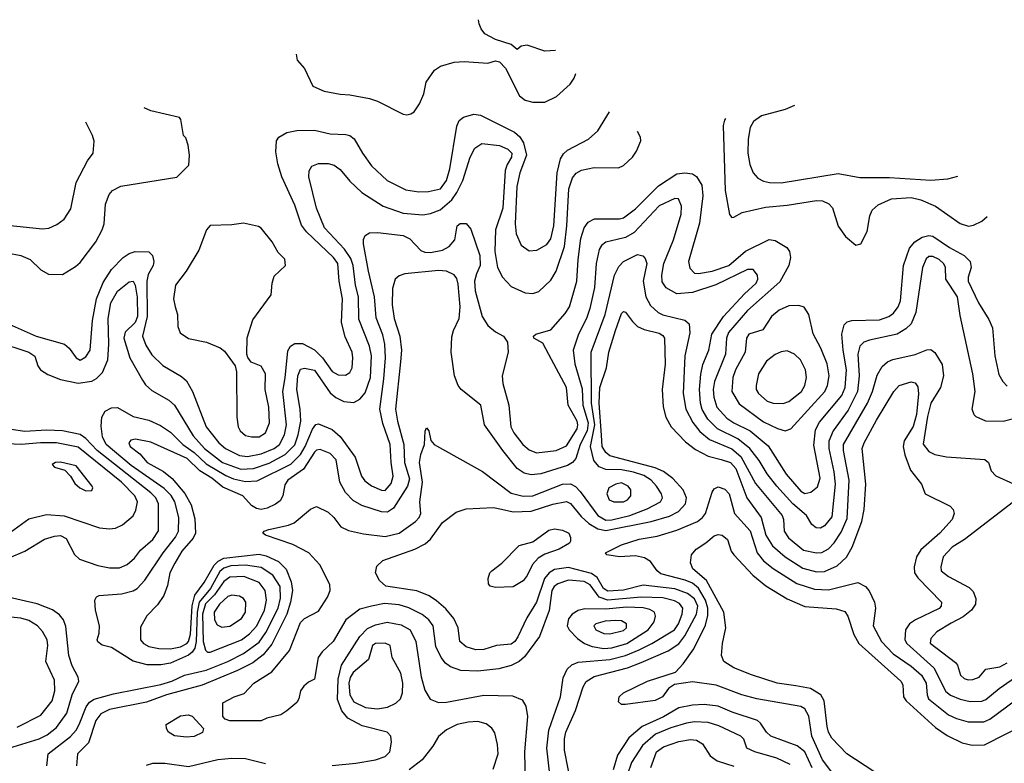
# Model space of a CAD drawing. Extents: x 997028 to 1115134, y 536408 to 618974.
# Tile 394 of 473: x 1056378 to 1061378, y 615108 to 618882. Entities that reach past the tile are written whole.
import ezdxf

# ---------------------------------------------------------------- set-up
doc = ezdxf.new("R2010")
doc.units = 0

msp = doc.modelspace()

# ---------------------------------------------------------------- linework, layer by layer
at = {"layer": '0CON10XD'}
for points in [[(1059099.1, 618726.3), (1059045, 618722.5), (1058955, 618752.5), (1058925, 618747.5), (1058905, 618730), (1058875, 618756.7), (1058795, 618782), (1058740.9, 618810.9), (1058722, 618835), (1058711.7, 618861.7), (1058708.8, 618882)], [(1057782.6, 618706.6), (1057787.3, 618677.3), (1057824.4, 618634.4), (1057867.5, 618545), (1057925, 618518.5), (1058005, 618504.6), (1058055, 618501.2), (1058155, 618481.5), (1058195, 618468.1), (1058325, 618402), (1058345, 618398.8), (1058365, 618403.8), (1058381.2, 618415), (1058408, 618455), (1058430, 618505), (1058443.1, 618565), (1058484.3, 618625), (1058515, 618646.5), (1058585, 618666.5), (1058635, 618670.5), (1058755, 618662), (1058795, 618673.3), (1058815, 618667.5), (1058846.1, 618636.1), (1058916.2, 618495), (1058945, 618474.2), (1058985, 618464.2), (1059045, 618463.8), (1059105, 618492), (1059174, 618555), (1059194.2, 618585), (1059202.3, 618608.7)], [(1056315, 617698.9), (1056385, 617685.3), (1056431.9, 617665), (1056485, 617611.9), (1056525, 617591.1), (1056595, 617588.6), (1056661.5, 617628.5), (1056685, 617650), (1056764.4, 617755), (1056797.5, 617815), (1056807.3, 617845), (1056814.6, 617945), (1056832.7, 617995), (1056848.9, 618015), (1056892.3, 618037.7), (1057177, 618083), (1057237, 618143), (1057240, 618195), (1057233.3, 618245), (1057221.7, 618281.7), (1057210, 618295), (1057197.5, 618375), (1057190, 618385), (1057045, 618419.2), (1057009.9, 618433.9)], [(1056325, 617336.2), (1056462.9, 617275), (1056605.6, 617235.6), (1056630.4, 617215), (1056664.8, 617164.8), (1056685, 617154.6), (1056715, 617170.5), (1056737.1, 617205), (1056747.9, 617355), (1056768.6, 617465), (1056802.2, 617547.8), (1056845, 617613.8), (1056904.3, 617675.7), (1056934.3, 617695.7), (1056965, 617705.4), (1057033.5, 617703.5), (1057052.2, 617685), (1057060.4, 617655), (1057056.2, 617635), (1057031, 617589), (1057023.9, 617555), (1057026.5, 617375), (1057001.9, 617275), (1057019.7, 617229.7), (1057050.1, 617180.1), (1057105, 617126.4), (1057200.2, 617070.2), (1057225, 617048.6), (1057256, 616995), (1057325.9, 616815), (1057389.7, 616735), (1057423.3, 616705), (1057495, 616670.4), (1057535, 616665.6), (1057605, 616677.6), (1057670, 616705), (1057697.5, 616725), (1057723.2, 616775), (1057733, 616825), (1057714.8, 616995), (1057726.3, 617063.7), (1057739.3, 617200.7), (1057754.4, 617225.6), (1057775, 617238.1), (1057815, 617239), (1057875, 617206.7), (1057916.2, 617166.2), (1057965, 617096.1), (1057995, 617079.3), (1058032.6, 617077.4), (1058055, 617090.6), (1058067.5, 617115), (1058070.9, 617165), (1058066.9, 617195), (1058031.5, 617271.5), (1058012, 617345), (1058017.4, 617465), (1058000.9, 617555), (1057993.9, 617645), (1057972.6, 617675), (1057835.2, 617805.2), (1057808.8, 617838.8), (1057775, 617940.8), (1057710, 618085), (1057689.6, 618149.6), (1057678.7, 618211.3), (1057683.2, 618266.8), (1057694.4, 618285.6), (1057735, 618309.2), (1057785, 618320), (1057875, 618320.9), (1057955, 618301.8), (1058035, 618299.5), (1058055, 618294.4), (1058077.4, 618277.4), (1058118.5, 618205), (1058165, 618140.6), (1058245, 618066.2), (1058338.9, 618018.9), (1058405, 618008.9), (1058455, 618009.7), (1058515, 618024), (1058545, 618066.4), (1058563.3, 618125), (1058597.9, 618342.1), (1058610, 618370), (1058632.3, 618387.7), (1058685, 618402.5), (1058717.9, 618397.9), (1058891.2, 618311.2), (1058917.7, 618287.7), (1058936.4, 618256.4), (1058952.2, 618195), (1058917.7, 618105), (1058902.2, 618035), (1058895.3, 617845), (1058899.2, 617795), (1058925, 617737.5), (1058965, 617709.4), (1059005, 617712.2), (1059055, 617741.5), (1059075, 617769.2), (1059091, 617835), (1059108, 618105), (1059124.3, 618175.7), (1059139.5, 618200.5), (1059160.4, 618219.6), (1059267.5, 618275), (1059315, 618317.5), (1059374.1, 618413.9)], [(1060312.9, 618446.3), (1060265, 618426.2), (1060145, 618393.6), (1060104.4, 618365), (1060088.5, 618335), (1060077.9, 618275), (1060076.1, 618205), (1060086.7, 618146.7), (1060103.9, 618103.9), (1060127.6, 618077.6), (1060155, 618062.5), (1060185.4, 618055.4), (1060245, 618054.7), (1060535, 618100.5), (1060645, 618081.2), (1060795, 618081.1), (1061005, 618067.3), (1061092.5, 618075), (1061141.8, 618088.3)], [(1056315, 617838.2), (1056495, 617820.5), (1056526.2, 617823.8), (1056567.2, 617842.8), (1056605, 617869.2), (1056638.3, 617921.7), (1056665.6, 618055), (1056722, 618165), (1056751.2, 618205), (1056756.2, 618265), (1056748.8, 618295), (1056714.6, 618362.7)], [(1059962.8, 618380), (1059957.3, 618372.7), (1059951.2, 618345), (1059961.1, 618015), (1059983.4, 617893.4), (1059995, 617878.8), (1060005, 617880), (1060046.9, 617903.1), (1060165, 617931.2), (1060275, 617940), (1060425, 617963.4), (1060455, 617961.8), (1060486.7, 617946.8), (1060506.4, 617926.4), (1060534.4, 617834.4), (1060571.7, 617781.7), (1060625, 617737.5), (1060650, 617745), (1060682.4, 617807.6), (1060695.9, 617885.9), (1060707.1, 617915), (1060738.3, 617941.7), (1060805, 617973.2), (1060905, 617979.7), (1060955, 617967.1), (1061029.4, 617935), (1061155, 617847.3), (1061196.4, 617833.6), (1061221.4, 617838.6), (1061265, 617859.4), (1061290.8, 617883)], [(1056259.1, 617249.1), (1056424.2, 617195), (1056454.5, 617174.5), (1056470, 617125), (1056484.2, 617105), (1056521.8, 617081.8), (1056585.6, 617055.6), (1056675, 617037.3), (1056745, 617048), (1056768.9, 617061.1), (1056799.1, 617090.9), (1056825.3, 617155.3), (1056831.6, 617235), (1056828.1, 617365), (1056841.3, 617445), (1056875, 617504.6), (1056935, 617551.5), (1056955, 617555.5), (1056965, 617534.2), (1056975, 617473.8), (1056977.4, 617375), (1056965, 617344.8), (1056914.6, 617295.4), (1056907.3, 617265), (1056938, 617165), (1057001.5, 617051.5), (1057017.8, 617027.8), (1057049.9, 616999.9), (1057135, 616950.4), (1057165, 616925.4), (1057259.4, 616769.4), (1057316.1, 616705), (1057408.2, 616635), (1057501.3, 616601.3), (1057565, 616604.6), (1057645, 616630.2), (1057725.7, 616674.3), (1057775, 616724.7), (1057793, 616775), (1057805.9, 616845), (1057802.6, 616905), (1057785.2, 617005), (1057791, 617075), (1057805, 617107.5), (1057825, 617112.9), (1057875, 617103.4), (1057955, 616988), (1057983.5, 616965), (1058025, 616944.1), (1058075, 616938.5), (1058105, 616956.2), (1058132.2, 616987.8), (1058159.2, 617065), (1058164.4, 617175), (1058154.8, 617225), (1058101.3, 617361.3), (1058098.8, 617475), (1058083.6, 617535), (1058072.5, 617635), (1058060.4, 617670.4), (1058027.7, 617717.7), (1057926.5, 617825), (1057885.3, 617925), (1057847.5, 618085), (1057848.8, 618115), (1057861.8, 618138.2), (1057895, 618152.1), (1057945, 618151.5), (1057975, 618142.9), (1058005, 618121.5), (1058055, 618062.7), (1058116.7, 618005), (1058225, 617935.4), (1058325, 617899.7), (1058425, 617891.8), (1058465, 617898.6), (1058513.6, 617916.4), (1058572.5, 617967.5), (1058598.9, 618005), (1058628.9, 618065), (1058666.1, 618183.9), (1058689.6, 618230.4), (1058726, 618254), (1058815, 618244.2), (1058857.5, 618225), (1058878.4, 618205), (1058876.2, 618185), (1058853.1, 618146.9), (1058844, 618116), (1058831.9, 617925), (1058794.4, 617815.6), (1058791.9, 617705), (1058805, 617623.8), (1058830, 617575), (1058875, 617528.1), (1058945, 617495.6), (1058985, 617491.5), (1059015, 617501.5), (1059075, 617559.4), (1059102, 617605), (1059145, 617731.2), (1059157.4, 617835), (1059167.1, 618022.9), (1059185, 618079.4), (1059205, 618102.5), (1059231.3, 618118.7), (1059295, 618131.3), (1059419.1, 618130.9), (1059445, 618141.4), (1059490.6, 618185), (1059511.4, 618215), (1059532.3, 618267.7), (1059530.8, 618285), (1059516.4, 618314.5)], [(1056515.5, 615095), (1056523.5, 615155), (1056636.8, 615243.2), (1056664.8, 615275), (1056680.6, 615305), (1056715.8, 615394.2), (1056732.9, 615417.1), (1056756.5, 615433.5), (1056855, 615460.8), (1057095, 615508.1), (1057151.4, 615525), (1057214.8, 615555.2), (1057325, 615580.3), (1057435.1, 615624.9), (1057515, 615665.2), (1057595, 615723), (1057628.3, 615771.7), (1057690.6, 615895), (1057702.4, 615945), (1057701.5, 616005), (1057663.1, 616063.1), (1057605, 616102.2), (1057525, 616112.4), (1057450.1, 616110.1), (1057415, 616098), (1057395, 616080.5), (1057346.6, 615995), (1057290.1, 615925), (1057279.5, 615875), (1057274.8, 615725), (1057267.3, 615692.7), (1057255, 615671.5), (1057235, 615655.8), (1057144.3, 615615.7), (1057095, 615606.6), (1057025, 615607.8), (1056955, 615625.3), (1056845, 615694.5), (1056798, 615708), (1056774.5, 615724.5), (1056771.4, 615735), (1056781.7, 615768.3), (1056784.4, 615805), (1056763.5, 615885), (1056760.8, 615935), (1056768, 615952), (1056781.4, 615958.6), (1056895, 615968.4), (1056955, 615983.5), (1056975, 615994.7), (1057013.4, 616036.6), (1057106.2, 616175), (1057169.8, 616255), (1057184.3, 616285), (1057185.7, 616355), (1057166.3, 616435), (1057147.4, 616467.4), (1057112.3, 616502.3), (1056945, 616619.9), (1056817.2, 616725), (1056799.6, 616765), (1056791.5, 616818.5), (1056795.4, 616864.6), (1056812.5, 616895), (1056845, 616911.5), (1056875, 616912.9), (1056955, 616868.6), (1057035, 616848.4), (1057092.8, 616822.8), (1057145, 616788.8), (1057206.6, 616725), (1057264.6, 616684.6), (1057325, 616627.7), (1057425, 616568.3), (1057465, 616552.1), (1057525, 616537.9), (1057585, 616540.6), (1057754.5, 616625.5), (1057805, 616675.2), (1057828.4, 616715), (1057865, 616803.2), (1057882.6, 616827.4), (1057895, 616831.2), (1057965, 616802), (1058005.5, 616765.5), (1058082.2, 616662.2), (1058114, 616565), (1058131.3, 616541.3), (1058165, 616515.4), (1058215, 616493.6), (1058235, 616491.8), (1058265, 616527.8), (1058275.8, 616565), (1058264.4, 616635), (1058260.5, 616725), (1058222.1, 616832.1), (1058206.6, 616905), (1058228.2, 617058.2), (1058236.2, 617165), (1058232.4, 617235), (1058221.8, 617281.8), (1058188, 617368), (1058180, 617475), (1058149.1, 617605), (1058124.6, 617745), (1058123.8, 617766.2), (1058132.6, 617787.4), (1058155, 617799.4), (1058195, 617801.5), (1058325, 617787.4), (1058359.5, 617769.5), (1058415, 617710.3), (1058435, 617701.8), (1058465, 617701), (1058525, 617711.8), (1058559.9, 617730.1), (1058588.1, 617765), (1058600, 617835), (1058615, 617846.7), (1058645, 617847.5), (1058668.7, 617818.7), (1058715.2, 617685), (1058717.5, 617635), (1058697.5, 617592.5), (1058687.3, 617555), (1058691.7, 617505), (1058726.1, 617376.1), (1058755, 617329.2), (1058795, 617297.1), (1058835.6, 617275.6), (1058856.2, 617245), (1058859.2, 617195), (1058828.1, 617075), (1058832.2, 617035), (1058861.8, 616925), (1058872.5, 616815), (1058888, 616785), (1058933.8, 616725), (1058965, 616698.7), (1059003.1, 616683.1), (1059102.5, 616695), (1059155, 616718.2), (1059208.9, 616805), (1059213.1, 616825), (1059209, 616845), (1059164.3, 616925), (1059155.2, 617015), (1059065, 617182), (1059035, 617240), (1058990, 617265), (1058987.5, 617275), (1059000, 617285), (1059075, 617308.6), (1059149, 617391), (1059169.7, 617425), (1059208.3, 617555), (1059214.4, 617665), (1059228.7, 617771.3), (1059245, 617825.7), (1059265.6, 617855), (1059298.2, 617871.8), (1059425, 617870.7), (1059445, 617876.3), (1059505, 617921.2), (1059621.6, 618038.4), (1059715, 618100.3), (1059755.4, 618105.4), (1059795, 618099.5), (1059815, 618086.5), (1059842.1, 618042.1), (1059847.2, 617987.2), (1059830.4, 617849.6)], [(1061485, 616871.6), (1061372.6, 616842.6), (1061285, 616844.4), (1061235, 616866.2), (1061225.8, 616875.8), (1061215.8, 616905.8), (1061230.9, 616995), (1061218.9, 617085), (1061155, 617380), (1061140.2, 617475), (1061082.2, 617565), (1061079.3, 617625), (1061072.1, 617642.1), (1061046.9, 617665), (1061015, 617680.5), (1060995, 617679.2), (1060981.8, 617668.2), (1060962.7, 617625), (1060930, 617395), (1060905, 617338.8), (1060878, 617312), (1060835, 617285.3), (1060693.8, 617255), (1060665, 617244.4), (1060645, 617224.3), (1060634.8, 617185), (1060641.9, 617075), (1060633.4, 616995), (1060585, 616900.3), (1060508.9, 616795), (1060488, 616742), (1060487.6, 616705), (1060513.5, 616586.5), (1060519, 616525), (1060502.1, 616357.9), (1060465, 616312.2), (1060445, 616301.3), (1060422.3, 616302.3), (1060400.3, 616320.3), (1060374.7, 616365), (1060305, 616424.2), (1060222.5, 616515), (1060175, 616577.3), (1060133.9, 616645), (1060085.4, 616705.4), (1060025, 616753.8), (1059922.4, 616805), (1059873.5, 616855), (1059844.1, 616904.1), (1059835.2, 616935), (1059830.2, 617005), (1059837, 617083), (1059847.9, 617132.1), (1059877.8, 617205), (1059893.8, 617285), (1059953.3, 617375), (1060058.7, 617491.3), (1060117.7, 617545), (1060127.1, 617565), (1060125.2, 617585.2), (1060103.6, 617613.6), (1060075, 617614.7), (1059913.2, 617536.8), (1059795, 617496.5), (1059715, 617490.6), (1059661, 617521), (1059641.7, 617551.7), (1059640, 617585), (1059650, 617645), (1059698.2, 617765), (1059737.5, 617895), (1059738.7, 617935), (1059723.3, 617973.3), (1059705, 617974.4), (1059625, 617936.4), (1059498, 617802), (1059455, 617776.8), (1059413.2, 617766.8), (1059355, 617753.2), (1059332.9, 617735), (1059321.8, 617715), (1059306.3, 617645), (1059297.5, 617522.5), (1059274.1, 617415.9), (1059256.2, 617365), (1059216.8, 617285), (1059189.5, 617205), (1059197, 617135), (1059235, 617007.5), (1059238.5, 616925), (1059265.6, 616835), (1059260.1, 616795), (1059223.8, 616725), (1059202.6, 616655), (1059186.2, 616633.8), (1059160.7, 616619.3), (1059025, 616576.2), (1058975, 616571.4), (1058940.4, 616580.4), (1058905, 616604.6), (1058831.8, 616695), (1058738.5, 616825), (1058719.5, 616925), (1058620.8, 617005), (1058605.5, 617025.5), (1058586.4, 617075), (1058570, 617195), (1058572.3, 617272.3), (1058580.7, 617305), (1058610, 617365), (1058614.7, 617425), (1058605, 617540), (1058597.6, 617567.6), (1058585, 617586.5), (1058545.3, 617605.3), (1058505, 617609.2), (1058335, 617591.9), (1058305, 617581.5), (1058285.3, 617564.7), (1058272.3, 617517.7), (1058270.5, 617435), (1058280, 617365), (1058308.9, 617275), (1058316.7, 617205), (1058311.6, 617145), (1058287.6, 616905), (1058296.2, 616843.8), (1058329.8, 616725), (1058333.1, 616635), (1058358.1, 616551.9), (1058347.8, 616515), (1058276.7, 616403.3), (1058247, 616383), (1058215, 616383.4), (1058116.6, 616416.6), (1058072.2, 616442.2), (1058032.8, 616482.8), (1058004.7, 616535), (1057985, 616647.5), (1057955, 616679.6), (1057905, 616701.1), (1057885, 616697.3), (1057875, 616687.2), (1057819.9, 616600.1), (1057739.7, 616545), (1057725, 616520.8), (1057715.3, 616465), (1057700.5, 616439.5), (1057677.9, 616422.1), (1057635, 616402.8), (1057605, 616396), (1057580.4, 616400.4), (1057556.2, 616416.2), (1057510.8, 616465), (1057409.7, 616509.7), (1057353.3, 616555), (1057292.6, 616592.6), (1057228.1, 616655), (1057045, 616738.4), (1056967.3, 616752.7), (1056942.7, 616747.3), (1056931.9, 616735), (1056940, 616715), (1056988.5, 616678.5), (1057025.3, 616635), (1057108.3, 616588.3), (1057152.7, 616552.7), (1057217.5, 616477.5), (1057249.2, 616419.2), (1057267.8, 616347.8), (1057271.7, 616275), (1057259.1, 616250.9), (1057201.6, 616185), (1057166, 616124), (1057141.2, 616075), (1057129.5, 616010.5), (1057110.9, 615959.1), (1057077.8, 615912.2), (1057023.9, 615856.1), (1056992, 615798), (1056991.5, 615735), (1057006.7, 615715), (1057035, 615700.5), (1057085, 615690.2), (1057145, 615688.6), (1057195, 615699.5), (1057226.8, 615715), (1057235, 615725.4), (1057245, 615763.1), (1057253.5, 615906.5), (1057268.4, 615961.6), (1057315.2, 616025), (1057366.8, 616113.2), (1057386.3, 616133.7), (1057415, 616148.6), (1057595, 616168.6), (1057630.4, 616160.4), (1057691.9, 616131.9), (1057732.1, 616092.1), (1057757.8, 616027.8), (1057763.6, 615985), (1057754.4, 615925.6), (1057735.7, 615864.3), (1057658.4, 615711.6), (1057615, 615657.4), (1057562.3, 615617.7), (1057485, 615578.8), (1057305.7, 615504.3), (1057124.5, 615455), (1057022.2, 615417.8), (1056835, 615379.8), (1056790.7, 615359.3), (1056765.8, 615325), (1056728.1, 615211.9), (1056671.5, 615155), (1056666.1, 615095)], [(1057555, 616763.8), (1057595, 616764), (1057626, 616785), (1057647.4, 616835), (1057644.2, 616915), (1057625.8, 617005), (1057626.5, 617085), (1057605, 617122.5), (1057554.4, 617144.4), (1057537.3, 617167.3), (1057532, 617185), (1057533, 617267), (1057561.7, 617358.3), (1057656, 617485), (1057660, 617545), (1057670.3, 617579.7), (1057728.8, 617635), (1057725, 617666.7), (1057690.9, 617700.9), (1057660, 617755), (1057605, 617823.3), (1057591.7, 617831.7), (1057515, 617850), (1057455, 617840), (1057345, 617837.5), (1057326.7, 617815), (1057287.8, 617712.2), (1057224.4, 617605.6), (1057169.2, 617535), (1057160, 617465), (1057168, 617425), (1057180, 617385), (1057182, 617325), (1057193, 617293), (1057235, 617263.3), (1057326.7, 617245), (1057396.4, 617216.4), (1057419.1, 617199.1), (1057473.3, 617125), (1057480, 617095), (1057480.6, 616865), (1057487.5, 616815), (1057497.8, 616795), (1057525, 616771.8), (1057555, 616763.8)], [(1059830.4, 617849.6), (1059774.1, 617655), (1059780.7, 617620.7), (1059805, 617595.5), (1059825, 617593.3), (1059894.8, 617604.8), (1059980, 617635), (1060065, 617707.7), (1060185, 617765.5), (1060215, 617761.9), (1060273.8, 617725), (1060287.5, 617705), (1060293.1, 617675), (1060284.5, 617635), (1060238.2, 617551.8), (1060075, 617405.7), (1059978.3, 617295), (1059967.8, 617265), (1059961.9, 617185), (1059906, 617045), (1059900.2, 617005), (1059903.8, 616966.2), (1059918.9, 616915), (1059970.1, 616860.1), (1060005, 616835.7), (1060087.3, 616795), (1060179.2, 616719.2), (1060271.4, 616575), (1060345, 616488.9), (1060365, 616477.1), (1060395.7, 616484.3), (1060429, 616511), (1060444.2, 616555), (1060411.8, 616721.8), (1060419.6, 616800.4), (1060440.8, 616839.2), (1060553.1, 616975), (1060571, 617015), (1060577.3, 617105), (1060559.4, 617205), (1060553.4, 617285), (1060565, 617333.8), (1060580.9, 617349.1), (1060604.5, 617355.5), (1060745, 617358.9), (1060792.9, 617375), (1060815, 617392.1), (1060840.3, 617425), (1060852.1, 617455), (1060865.9, 617635), (1060897.4, 617722.6), (1060924.4, 617755), (1060961.7, 617778.2), (1060995, 617786.9), (1061015, 617782.5), (1061100.4, 617725), (1061175.2, 617685.2), (1061204.6, 617655), (1061210.8, 617625), (1061195.4, 617575), (1061195.4, 617555), (1061246.9, 617445), (1061299.8, 617359.8), (1061318.5, 617318.5), (1061330.7, 617175), (1061350.9, 617080.9), (1061370.5, 617045), (1061392.6, 617022.6)], [(1059071.4, 615051.4), (1059055.8, 615185), (1059064.8, 615275), (1059125.3, 615445), (1059138.1, 615541.9), (1059157.8, 615585), (1059182, 615608), (1059215, 615620.7), (1059375, 615634.2), (1059455, 615654), (1059525, 615682.9), (1059589.3, 615715), (1059702.8, 615785), (1059724.8, 615815), (1059743.2, 615865), (1059745.7, 615895), (1059729.2, 615919.2), (1059703, 615933), (1059645, 615947.6), (1059535, 615950.5), (1059364.4, 615935.6), (1059321.1, 615951.1), (1059275, 616012.7), (1059245, 616029.7), (1059165, 616037.8), (1059111.3, 616018.7), (1059092.4, 616005), (1059081.3, 615985), (1059067.4, 615882.6), (1059018.2, 615751.8), (1058941.5, 615648.5), (1058915, 615624), (1058875, 615604.7), (1058812.4, 615587.6), (1058705, 615574.7), (1058618.1, 615578.1), (1058566.6, 615596.6), (1058541.1, 615615), (1058518.5, 615645), (1058491, 615701), (1058478.6, 615805), (1058456.7, 615835), (1058422.1, 615862.1), (1058355, 615896.7), (1058305, 615911.4), (1058231.6, 615918.4), (1058165, 615905.3), (1058105, 615889.5), (1058034.5, 615835.5), (1057970, 615725), (1057915, 615672.9), (1057894.4, 615645), (1057875.5, 615534.5), (1057845, 615520), (1057820.5, 615499.5), (1057804.2, 615475.8), (1057795.8, 615435), (1057785, 615416.7), (1057735.8, 615374.2), (1057705, 615354), (1057632.7, 615337.3), (1057605, 615323.3), (1057445, 615322.5), (1057421.7, 615331.7), (1057410, 615345), (1057410, 615415), (1057467.5, 615445), (1057518.3, 615461.7), (1057568, 615515), (1057658.4, 615571.6), (1057749.2, 615680.8), (1057805, 615822.9), (1057825, 615842.9), (1057895, 615880), (1057940.7, 615950.7), (1057955.8, 615985), (1057954, 616015), (1057902, 616115), (1057846.2, 616175), (1057765, 616217.8), (1057627.5, 616265), (1057612.5, 616275), (1057620, 616285), (1057643.3, 616295), (1057743.7, 616316.3), (1057771.4, 616328.6), (1057855, 616397.1), (1057885, 616410.8), (1057945, 616382.9), (1057974.2, 616355), (1058008.6, 616308.6), (1058048.7, 616288.7), (1058125, 616272.1), (1058235, 616259.4), (1058305, 616275.3), (1058388.2, 616335), (1058407.1, 616355), (1058415.3, 616374.7), (1058410, 616435), (1058423.2, 616535), (1058408.4, 616635), (1058415, 616674.2), (1058434.4, 616725), (1058437, 616793), (1058445, 616810), (1058456.7, 616795), (1058466.1, 616746.1), (1058483.3, 616725), (1058728.1, 616588.1), (1058875, 616478.8), (1058935, 616463.3), (1058984.7, 616464.7), (1059134.8, 616525.2), (1059175, 616526.7), (1059201.7, 616511.7), (1059225, 616488), (1059313.5, 616365), (1059355, 616341.6), (1059385, 616342.6), (1059477.5, 616365), (1059565, 616398.8), (1059632.1, 616435), (1059642.5, 616455), (1059638.2, 616475), (1059612.9, 616515), (1059585, 616545.2), (1059548.2, 616568.2), (1059495, 616584.9), (1059435, 616596.8), (1059355, 616599.4), (1059321.6, 616611.6), (1059293.8, 616643.8), (1059277.2, 616715), (1059299.5, 616825), (1059282.9, 616935), (1059280.9, 617195), (1059351.6, 617385), (1059398.8, 617585), (1059420.3, 617629.7), (1059445, 617654.6), (1059515, 617689.4), (1059542.8, 617682.8), (1059555, 617669.4), (1059562.7, 617645), (1059544.7, 617555), (1059557.6, 617475), (1059581.1, 617431.1), (1059620.5, 617395), (1059645, 617383.6), (1059756.9, 617356.9), (1059777.5, 617337.5), (1059781.8, 617291.8), (1059756.9, 617175), (1059748, 616985), (1059760.5, 616905), (1059796.7, 616836.7), (1059832.5, 616792.5), (1059881.2, 616751.2), (1059995, 616703.5), (1060039.7, 616665), (1060115, 616528), (1060249.7, 616365), (1060256.5, 616345), (1060260, 616285), (1060282, 616252), (1060359.2, 616189.2), (1060425, 616175.8), (1060452, 616178), (1060485, 616195.3), (1060515, 616227.1), (1060549.3, 616280.7), (1060580.2, 616349.8), (1060589.8, 616545), (1060562, 616695), (1060561.6, 616725), (1060683.6, 616935), (1060709.6, 616995), (1060733.1, 617076.9), (1060757.6, 617122.4), (1060784.8, 617145.2), (1060812, 617158), (1060925, 617182.7), (1060985, 617206.9), (1061005, 617208.6), (1061025, 617193.3), (1061062.2, 617132.2), (1061070.2, 617075), (1061054.6, 617015), (1061005.2, 616934.8), (1060988.1, 616868.1), (1060966.9, 616726.9), (1060995, 616690), (1061025, 616675.4), (1061085, 616663.8), (1061280.4, 616650.4), (1061298.1, 616635), (1061312.5, 616592.5), (1061335, 616566), (1061425, 616526.2)], [(1060265, 616795.4), (1060295, 616804.5), (1060467.1, 616995), (1060481.4, 617025), (1060489.7, 617075), (1060479.7, 617135), (1060446, 617215), (1060407, 617287), (1060385.7, 617385.7), (1060362.1, 617422.1), (1060335, 617431.8), (1060285, 617430), (1060235, 617408.2), (1060196.5, 617375), (1060151.7, 617308.3), (1060081.1, 617285), (1060069.6, 617265), (1060062.7, 617195), (1060013.5, 617105), (1060000.5, 617065), (1059995.3, 616995), (1060032.1, 616932.1), (1060155, 616841.6), (1060227, 616807), (1060265, 616795.4)], [(1059182.7, 614985), (1059144.4, 615175), (1059145, 615232.5), (1059151.9, 615265), (1059200.8, 615375), (1059240, 615495), (1059255, 615522.7), (1059295, 615547.3), (1059465, 615591.7), (1059535, 615618.8), (1059670.8, 615679.2), (1059725, 615713.4), (1059755.9, 615754.1), (1059815.4, 615865), (1059822.2, 615905), (1059805, 615943.1), (1059768.9, 615968.9), (1059705, 615993), (1059545, 616011.8), (1059445, 615986.7), (1059365, 615981.2), (1059342.8, 615995), (1059310.8, 616050.8), (1059281.4, 616071.4), (1059165, 616101.7), (1059095, 616090.4), (1059066.4, 616073.6), (1059044.1, 616045), (1059003.1, 615925), (1058954.2, 615845.8), (1058908.9, 615748.9), (1058892.5, 615725), (1058875, 615712.8), (1058800, 615705), (1058735, 615685.3), (1058695, 615684.2), (1058645, 615698.9), (1058613.6, 615725), (1058605.3, 615795), (1058583.1, 615843.1), (1058541.7, 615891.7), (1058495, 615932.9), (1058457.9, 615957.9), (1058395, 615983.5), (1058237.2, 616007.2), (1058204.8, 616034.8), (1058185.3, 616075), (1058192, 616108), (1058222.3, 616137.7), (1058385.8, 616194.2), (1058437.7, 616222.3), (1058464.2, 616245.8), (1058525, 616330), (1058595, 616382.9), (1058645, 616399.4), (1058784.1, 616405.9), (1058825, 616398.3), (1058885, 616383.4), (1058975, 616388), (1059085, 616422.5), (1059155, 616436.8), (1059175, 616426.5), (1059230.3, 616360.3), (1059268.1, 616325), (1059315, 616298.3), (1059355, 616288.9), (1059585.7, 616334.3), (1059678.2, 616361.8), (1059723.8, 616386.2), (1059759.7, 616425), (1059765.3, 616455), (1059747.4, 616495), (1059695, 616552.8), (1059648.1, 616588.2), (1059605, 616607.9), (1059375, 616667.6), (1059355, 616684.7), (1059337, 616715), (1059332.5, 616772.5), (1059321.6, 616935), (1059324.7, 617015), (1059358.9, 617115), (1059370.5, 617195), (1059403.2, 617305), (1059435, 617391.4), (1059445, 617401.4), (1059455, 617398.1), (1059489.6, 617349.6), (1059515.2, 617325.2), (1059549.6, 617309.6), (1059625, 617291.2), (1059645, 617279.1), (1059653.6, 617265), (1059656.9, 617133.1), (1059641.8, 617005), (1059646.4, 616916.4), (1059660.4, 616865), (1059686.9, 616815), (1059759.9, 616739.9), (1059810.1, 616700.1), (1059875, 616666.5), (1059939.8, 616650.2), (1059988.2, 616635), (1060015, 616603.5), (1060071, 616455), (1060143.1, 616355), (1060167.2, 616265), (1060201, 616211), (1060265, 616156.2), (1060355, 616098), (1060425, 616079.3), (1060465, 616081.4), (1060529.9, 616110.1), (1060577, 616153), (1060606.2, 616203.8), (1060654.4, 616335.6), (1060667.5, 616395), (1060675.3, 616525), (1060656.9, 616705), (1060666.1, 616735), (1060730.2, 616849.8), (1060817.7, 616995), (1060845, 617024.5), (1060905, 617044.6), (1060925, 617039.5), (1060938.8, 617018.8), (1060942.7, 616982.7), (1060932.8, 616877.2), (1060915, 616816.4), (1060869.1, 616745), (1060864.8, 616715), (1060873.9, 616673.9), (1060902.7, 616595), (1060958.8, 616525), (1060976.7, 616475), (1061103.5, 616413.5), (1061118.1, 616395), (1061124.4, 616375), (1061113.6, 616345), (1061051.8, 616275), (1060955, 616190.9), (1060933.2, 616155), (1060920.8, 616105), (1060922.9, 616075), (1060939.5, 616049.5), (1061059.5, 615925), (1061057.5, 615905), (1061047.1, 615892.9), (1060926.9, 615835), (1060897.8, 615815), (1060876.5, 615785), (1060873.1, 615735), (1060883.9, 615715), (1061021.4, 615591.4), (1061081.3, 615471.3), (1061105, 615453.7), (1061155, 615432.3), (1061205, 615421.6), (1061265, 615423.6), (1061285, 615430.6), (1061352, 615488), (1061452.9, 615557.1)], [(1060255, 616934.6), (1060285, 616944.6), (1060348.5, 616995), (1060365.9, 617025), (1060374, 617065), (1060369.6, 617105), (1060343.5, 617155), (1060312.9, 617185), (1060275, 617201.5), (1060245, 617196.8), (1060215, 617182.9), (1060170.8, 617149.2), (1060130, 617085), (1060117.8, 617025), (1060118.7, 617005), (1060129.7, 616985), (1060175, 616946), (1060205, 616935.3), (1060255, 616934.6)], [(1056325, 616151.2), (1056405, 616184.4), (1056504.2, 616245), (1056555, 616261.1), (1056585, 616263.1), (1056615, 616249.1), (1056657.3, 616167.3), (1056682.9, 616142.9), (1056775, 616111.2), (1056835, 616099.2), (1056885, 616100), (1056925, 616117.3), (1056961.8, 616148.2), (1056991.1, 616188.9), (1057055, 616243.9), (1057083.2, 616286.8), (1057083.3, 616425), (1057069.5, 616455), (1057045, 616480.9), (1056772.1, 616695), (1056715, 616755.7), (1056685, 616776.3), (1056595, 616794.8), (1056515, 616797.8), (1056405, 616791.8), (1056335, 616802.4)], [(1056313.5, 616266.5), (1056425, 616348.8), (1056515, 616370.4), (1056605, 616364.1), (1056783.4, 616303.4), (1056835, 616297.8), (1056865, 616301.2), (1056901.2, 616318.8), (1056955, 616363.5), (1056968.2, 616391.8), (1056975.8, 616435), (1056962.5, 616465), (1056894.8, 616535), (1056675, 616713), (1056565, 616734.8), (1056484.8, 616734.8), (1056385.2, 616725.2), (1056315, 616728.6)], [(1056715, 616491.2), (1056745, 616492.5), (1056750, 616505), (1056746.2, 616515), (1056665, 616618), (1056585, 616636.7), (1056560, 616635), (1056543.3, 616625), (1056555, 616610), (1056607.5, 616595), (1056635.8, 616565.8), (1056658.3, 616528.3), (1056683.3, 616505), (1056715, 616491.2)], [(1060502.2, 615062.2), (1060455, 615124.5), (1060400.4, 615245), (1060385, 615347.5), (1060365, 615384.7), (1060345, 615395.8), (1060121.2, 615435), (1060045, 615455.9), (1059915, 615503.6), (1059795, 615521.2), (1059702.8, 615507.2), (1059673.1, 615486.9), (1059642.2, 615445), (1059605, 615426.2), (1059454.1, 615405.9), (1059435, 615406.2), (1059420, 615420), (1059422.9, 615445), (1059445, 615465.6), (1059566.2, 615525), (1059709.5, 615570.5), (1059748.2, 615611.8), (1059801, 615689), (1059860.9, 615809.1), (1059872.6, 615857.4), (1059873, 615895), (1059861.5, 615935), (1059825.8, 615995.8), (1059795, 616021.9), (1059757.5, 616037.5), (1059635, 616070), (1059615.9, 616085), (1059582.6, 616132.6), (1059550.8, 616150.8), (1059505, 616160), (1059424.7, 616154.7), (1059360, 616165), (1059352.5, 616175), (1059435, 616216.4), (1059525, 616244.6), (1059615, 616260.8), (1059715, 616290.5), (1059819.6, 616335), (1059846.2, 616355), (1059861.1, 616375), (1059895, 616483.8), (1059905, 616500), (1059925, 616510.8), (1059958.7, 616498.7), (1059981.4, 616475), (1060008.9, 616375), (1060087.5, 616287.5), (1060122.6, 616175), (1060156, 616136), (1060205, 616096.8), (1060325, 616020.2), (1060415, 615992.2), (1060485, 615988.6), (1060635, 616024.5), (1060673.1, 616005), (1060692.4, 615982.4), (1060720, 615925), (1060723.8, 615895), (1060712.2, 615805), (1060754.1, 615725), (1060813.8, 615663.8), (1060905, 615601.4), (1060957.7, 615555), (1060982.4, 615515), (1060986.2, 615455), (1060994.2, 615435), (1061095, 615353.2), (1061135, 615334.2), (1061195, 615317.3), (1061275, 615317.3), (1061305, 615331.6), (1061435, 615427.5)], [(1059395, 616434.1), (1059445, 616434.2), (1059465.5, 616445), (1059481.5, 616465), (1059481.5, 616495), (1059468.5, 616515), (1059435, 616531.8), (1059406, 616525), (1059370, 616505), (1059359.5, 616475), (1059371.4, 616445), (1059395, 616434.1)], [(1061425.8, 616435), (1061176.1, 616243.9), (1061114.5, 616205), (1061068.5, 616155), (1061055.4, 616105), (1061057.5, 616085), (1061095.6, 616055), (1061199.9, 615999.9), (1061220.2, 615980.2), (1061234.5, 615944.5), (1061232.5, 615915), (1061212.5, 615885), (1061169.2, 615850.8), (1061108.7, 615818.7), (1061035, 615774.5), (1061005, 615741.4), (1061002.6, 615717.4), (1061129.8, 615619.8), (1061140.6, 615605), (1061155.8, 615555), (1061175, 615538.1), (1061195, 615530.5), (1061217.8, 615532.2), (1061250, 615545), (1061284.1, 615585.9), (1061355, 615597.2), (1061392.5, 615617.5)], [(1058795, 616000), (1058767, 616007), (1058758.3, 616018.3), (1058757.5, 616045), (1058766.4, 616073.6), (1058776.7, 616085), (1058826.6, 616123.4), (1058915, 616213.8), (1058985, 616232), (1059065, 616291.1), (1059095, 616296.9), (1059135, 616291.4), (1059167.5, 616275), (1059176.1, 616253.9), (1059176.2, 616235), (1059170, 616225), (1059118.8, 616195), (1059045, 616168.9), (1059011.5, 616148.5), (1058983.1, 616116.9), (1058955, 616060), (1058935, 616034), (1058885, 616004), (1058795, 616000)], [(1060715.8, 615065.8), (1060578.5, 615155), (1060502.3, 615235), (1060486, 615265), (1060478.4, 615295), (1060463.9, 615425), (1060447.1, 615455), (1060395, 615486.5), (1060320.5, 615500.5), (1060225, 615514.7), (1060095, 615555.9), (1060005, 615591.3), (1059954.4, 615625), (1059942.5, 615655), (1059946.8, 615715), (1059964.2, 615795), (1059954.2, 615875), (1059865.4, 616035.4), (1059796.4, 616095), (1059785.5, 616125), (1059790.5, 616165), (1059814.3, 616195), (1059863.6, 616226.4), (1059905, 616262.5), (1059925, 616268.1), (1059945, 616265.6), (1059972.7, 616242.7), (1059990.6, 616185), (1060004.5, 616165), (1060102.1, 616062.1), (1060167.7, 616007.7), (1060275, 615942.5), (1060365, 615903.1), (1060525, 615890.9), (1060567.9, 615877.9), (1060584.3, 615854.3), (1060615, 615760.6), (1060640.3, 615715), (1060853.8, 615525), (1060862.9, 615505), (1060867.1, 615445), (1060880, 615425), (1061028.7, 615288.7), (1061088.8, 615248.8), (1061165, 615211.8), (1061215, 615199.2), (1061278.1, 615201.9), (1061495, 615312)], [(1057345, 615672.4), (1057505, 615734.4), (1057545.3, 615764.7), (1057583, 615805), (1057621.8, 615885), (1057631.7, 615935), (1057625.2, 615985.2), (1057595.1, 616025.1), (1057516.1, 616056.1), (1057445, 616052.2), (1057415, 616030.7), (1057367.3, 615962.7), (1057322.8, 615917.2), (1057306, 615865), (1057310.3, 615725), (1057321.2, 615681.2), (1057332.4, 615672.4), (1057345, 615672.4)], [(1057405, 615799.2), (1057445, 615803.3), (1057505, 615842.5), (1057524.7, 615875.3), (1057526.9, 615925), (1057515, 615944.4), (1057495.3, 615955.3), (1057455, 615961.8), (1057435, 615954.7), (1057392.6, 615915), (1057366.7, 615875), (1057367.1, 615835), (1057381.1, 615811.1), (1057405, 615799.2)], [(1056255, 615163.9), (1056477.6, 615232.4), (1056517.9, 615252.1), (1056565, 615289.3), (1056617.9, 615362.1), (1056645.6, 615455), (1056677.9, 615525), (1056675.4, 615545), (1056645, 615603.1), (1056627.4, 615655), (1056611.9, 615801.9), (1056600.4, 615835), (1056581.2, 615861.2), (1056545.8, 615885.8), (1056467.5, 615917.5), (1056303.9, 615953.9)], [(1056365, 615290.3), (1056485, 615352.5), (1056544.1, 615425), (1056557.2, 615475), (1056555, 615528.8), (1056511.1, 615625), (1056521.1, 615705), (1056517.4, 615735), (1056495, 615776.5), (1056469.6, 615805), (1056425, 615831.9), (1056385, 615844.8), (1056111.7, 615871.7)], [(1059345, 615689.7), (1059385, 615693), (1059462.2, 615715), (1059569.1, 615785), (1059601.1, 615825), (1059607.3, 615855), (1059602.2, 615875), (1059579, 615889), (1059545, 615897.5), (1059459.5, 615899.5), (1059355, 615889.5), (1059248.2, 615891.8), (1059215, 615882.3), (1059184.7, 615865.3), (1059165, 615840.8), (1059158.8, 615805), (1059168.4, 615785), (1059211.7, 615741.7), (1059246.4, 615716.4), (1059285, 615700.7), (1059345, 615689.7)], [(1057965, 615096.2), (1058085, 615108), (1058185, 615124.7), (1058235, 615141.5), (1058257.5, 615165), (1058266.2, 615215), (1058262.5, 615245), (1058244.2, 615265), (1058118.2, 615298.2), (1058045, 615336.6), (1058013.9, 615373.9), (1057992.1, 615432.1), (1057995.4, 615534.6), (1058013.3, 615605), (1058105, 615751.8), (1058145, 615792.5), (1058185, 615810.7), (1058245, 615823.3), (1058315, 615810.5), (1058361.2, 615785), (1058389.8, 615725), (1058417.1, 615547.1), (1058435, 615478), (1058462.7, 615432.7), (1058505, 615416.8), (1058545, 615417.5), (1058735, 615453.3), (1058880.6, 615450.6), (1058929.7, 615429.7), (1058948.3, 615398.3), (1058957.9, 615345), (1058941.3, 615165), (1058944.6, 615005)], [(1059375, 615764.3), (1059445, 615782.4), (1059459.3, 615795), (1059460, 615815), (1059435, 615830.8), (1059405, 615832.6), (1059351.3, 615828.7), (1059304.4, 615815), (1059293.5, 615805), (1059303.6, 615785), (1059345, 615766.2), (1059375, 615764.3)], [(1058195, 615384.8), (1058246.8, 615393.2), (1058287.9, 615412.1), (1058312.3, 615435), (1058322.5, 615465), (1058324.1, 615515), (1058314.2, 615564.2), (1058269.4, 615645), (1058259.2, 615705), (1058235, 615717.9), (1058185, 615715.4), (1058170, 615705), (1058149.1, 615635), (1058072.1, 615567.9), (1058057.1, 615542.9), (1058050.2, 615515), (1058055.2, 615455), (1058075, 615420.2), (1058135, 615390.7), (1058195, 615384.8)], [(1060402.8, 615085), (1060365, 615166), (1060326.8, 615196.8), (1060192.2, 615245), (1060170, 615265), (1060141.2, 615311.2), (1060124.3, 615324.3), (1059996.3, 615366.3), (1059925, 615397.3), (1059855, 615406.7), (1059795, 615402.6), (1059725, 615388.6), (1059647.1, 615342.9), (1059540, 615295), (1059472.4, 615237.6), (1059415, 615148.5), (1059393, 615075)], [(1057225, 615240), (1057165, 615246.7), (1057133.3, 615265), (1057123.3, 615285), (1057122.5, 615305), (1057195, 615348.8), (1057233.6, 615353.6), (1057255, 615346.7), (1057312.5, 615285), (1057305.9, 615264.1), (1057265, 615243.8), (1057225, 615240)], [(1058783, 615077), (1058808, 615155), (1058805, 615202.5), (1058791.8, 615261.8), (1058776.6, 615286.6), (1058747.1, 615307.1), (1058705, 615318.9), (1058655, 615316), (1058600, 615305), (1058545, 615277.1), (1058506, 615244), (1058476.1, 615193.9), (1058422, 615125), (1058355.8, 615075)], [(1060291, 615101), (1060224.1, 615134.1), (1060111.2, 615165), (1060071.2, 615185), (1060055, 615230), (1060040, 615245), (1059928.2, 615298.2), (1059875, 615313.8), (1059805, 615318.1), (1059765, 615311.7), (1059685, 615288.1), (1059606.7, 615255), (1059541.7, 615198.3), (1059485, 615110.9), (1059463.3, 615046.7)], [(1059584.3, 615085.7), (1059611.8, 615165), (1059648.2, 615191.8), (1059725, 615218), (1059785, 615228), (1059815.7, 615225), (1059845.9, 615205.9), (1059885.2, 615145.2), (1059920.6, 615120.6), (1060005, 615092.6)], [(1057022.7, 615097.3), (1057055, 615108.1), (1057115, 615109), (1057235, 615091.5), (1057385, 615126.9), (1057455, 615133.5), (1057525, 615131.6), (1057626, 615106)]]:
    msp.add_lwpolyline(points, dxfattribs=at)

doc.saveas('drawing.dxf')
